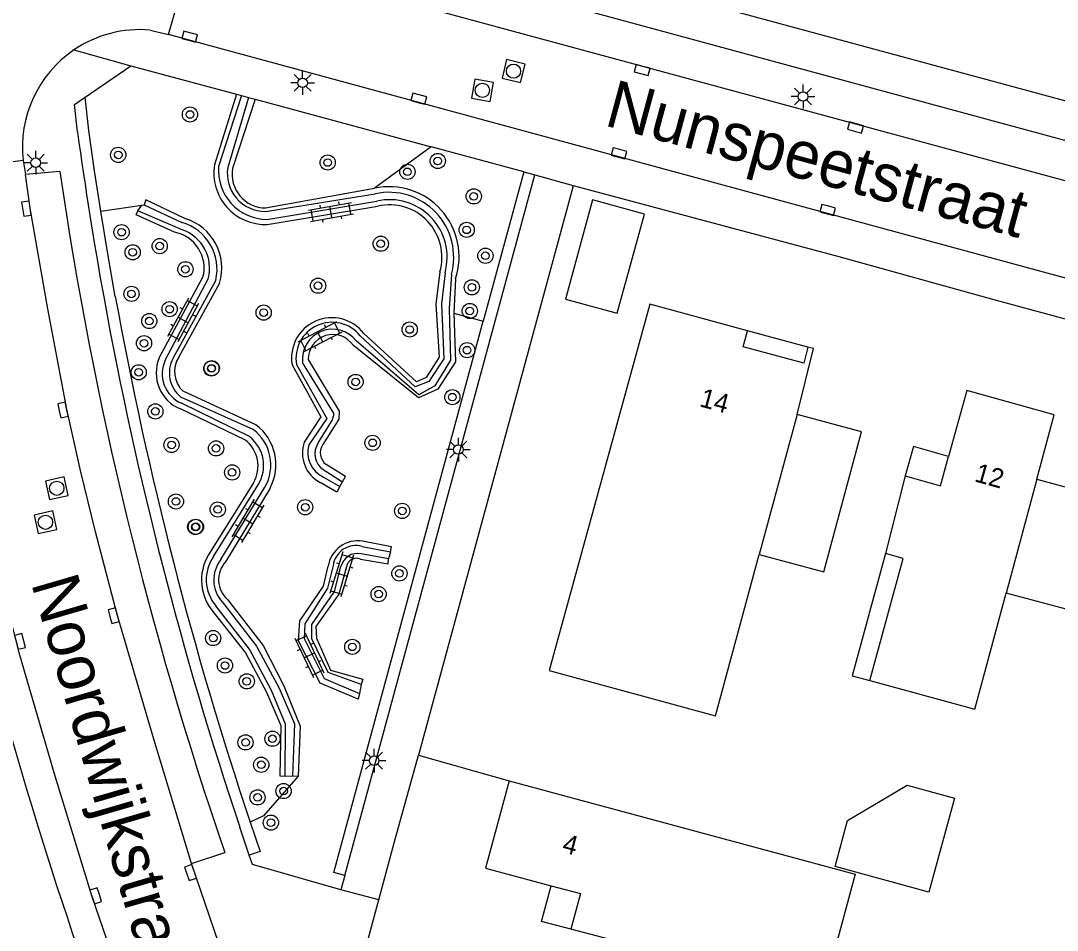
# Model space of a CAD drawing. Extents: x 124000 to 128010, y 398999 to 403000.
# Drawn here: x 127758.1 to 127812.6, y 399655.8 to 399703.7 of the extents above; entities that cross this region are included whole.
import ezdxf

# ---------------------------------------------------------------- set-up
doc = ezdxf.new("R2010")
doc.units = 0
for name, color, linetype in [('gg-afsc-hekwerk', 7, 'Continuous'), ('gg-anno-huisnummerreeks BGT', 7, 'Continuous'), ('gg-anno-openbare ruimte label', 7, 'Continuous'), ('gg-bbg-bijgebouw', 7, 'Continuous'), ('gg-bbg-gedigitaliseerde bijgebouw', 7, 'Continuous'), ('gg-bbg-hoofdgebouw', 7, 'Continuous'), ('gg-bbg-luifel en loopbrug', 7, 'Continuous'), ('gg-bbg-onder overbouw', 7, 'Continuous'), ('gg-bbg-pand overbouw', 7, 'Continuous'), ('gg-bbg-tussenscheiding', 7, 'Continuous'), ('gg-knt-verharding', 7, 'Continuous'), ('gg-knt-verharding nz', 7, 'Continuous'), ('gt-grn-groengrens', 7, 'Continuous'), ('gt-grn-groengrens NZ', 7, 'Continuous'), ('gt-grn-weggrens', 7, 'Continuous'), ('gt-symb-boom', 7, 'Continuous'), ('gt-symb-klinker verharding', 7, 'Continuous'), ('gt-symb-kolk', 7, 'Continuous'), ('gt-symb-lichtmast', 7, 'Continuous'), ('gt-symb-rioolschacht', 7, 'Continuous')]:
    doc.layers.add(name, color=color, linetype=linetype)

# ---------------------------------------------------------------- blocks, each defined once
blk = doc.blocks.new('gt0-KOLK')
at = {"layer": 'gt-symb-kolk'}
blk.add_lwpolyline([(0, 0), (0.375, 0), (0.375, 0.4), (-0.375, 0.4), (-0.375, 0), (0, 0)], dxfattribs=at)
blk = doc.blocks.new('gt0-LMAST')
at = {"layer": 'gt-symb-lichtmast'}
for p, q in [((-0.005, 0.246), (-0.005, 0.621)), ((-0.182, 0.173), (-0.447, 0.438)), ((0.172, 0.173), (0.437, 0.438)), ((-0.255, -0.004), (-0.63, -0.004)), ((-0.182, -0.181), (-0.447, -0.446)), ((-0.005, -0.254), (-0.005, -0.629)), ((0.437, -0.446), (0.172, -0.181)), ((0.245, -0.004), (0.62, -0.004))]:
    blk.add_line(p, q, dxfattribs=at)
blk.add_circle((-0.005, -0.004), 0.25, dxfattribs=at)
blk = doc.blocks.new('gt0-BOOM')
at = {"layer": 'gt-symb-boom'}
for radius in [0.4, 0.2]:
    blk.add_circle((0, 0), radius, dxfattribs=at)
blk = doc.blocks.new('gt0-RS')
at = {"layer": 'gt-symb-rioolschacht'}
blk.add_lwpolyline([(-0.5, -0.5), (0.5, -0.5), (0.5, 0.5), (-0.5, 0.5)], close=True, dxfattribs=at)
blk.add_circle((0, 0), 0.375, dxfattribs=at)
blk = doc.blocks.new('gt0-KL1')
at = {"layer": 'gt-symb-klinker verharding'}
for p, q in [((-1.15, 0.3), (1.15, 0.3)), ((-1, -0.3), (-1, 0.3)), ((-0.5, 0.3), (-0.5, 0.45)), ((0, -0.3), (0, 0.3)), ((0.5, 0.3), (0.5, 0.45)), ((1, -0.3), (1, 0.3)), ((-1.15, -0.3), (1.15, -0.3)), ((-0.5, -0.45), (-0.5, -0.3)), ((0.5, -0.45), (0.5, -0.3))]:
    blk.add_line(p, q, dxfattribs=at)

msp = doc.modelspace()

# ---------------------------------------------------------------- linework, layer by layer
at = {"layer": 'gg-afsc-hekwerk'}
for p, q in [((127787.136, 399694.908), (127779.031, 399665.035)), ((127779.031, 399665.035), (127783.801, 399663.68))]:
    msp.add_line(p, q, dxfattribs=at)
at = {"layer": 'gg-bbg-bijgebouw'}
for points in [[(127796.948, 399675.59), (127800.349, 399674.679), (127802.316, 399682.04), (127798.934, 399682.943)], [(127811.535, 399679.55), (127814.954, 399678.63), (127813.341, 399672.642), (127809.923, 399673.563)]]:
    msp.add_lwpolyline(points, dxfattribs=at)
at = {"layer": 'gg-bbg-gedigitaliseerde bijgebouw'}
msp.add_lwpolyline([(127788.18, 399694.24), (127786.749, 399689.024), (127789.48, 399688.275), (127790.911, 399693.49), (127788.18, 399694.24)], dxfattribs=at)
at = {"layer": 'gg-bbg-hoofdgebouw'}
for p, q in [((127804.625, 399679.719), (127803.581, 399675.634)), ((127791.179, 399654.794), (127787.038, 399655.882))]:
    msp.add_line(p, q, dxfattribs=at)
for points in [[(127796.325, 399687.357), (127791.188, 399688.754), (127785.9, 399669.482), (127794.644, 399667.107), (127796.948, 399675.59)], [(127798.934, 399682.943), (127799.8, 399686.419), (127799.5, 399686.5)], [(127811.535, 399679.55), (127812.448, 399682.94), (127807.869, 399684.214), (127806.904, 399680.746)], [(127802.766, 399668.964), (127808.279, 399667.459), (127809.923, 399673.563)], [(127783.801, 399663.68), (127782.554, 399659.102), (127786.004, 399658.161)], [(127783.801, 399663.68), (127801.991, 399658.785), (127800.505, 399653.265), (127797.899, 399653.96)]]:
    msp.add_lwpolyline(points, dxfattribs=at)
at = {"layer": 'gg-bbg-luifel en loopbrug'}
msp.add_lwpolyline([(127800.933, 399659.191), (127801.594, 399661.599), (127804.726, 399663.461), (127807.213, 399662.779), (127805.858, 399657.84), (127800.933, 399659.191)], dxfattribs=at)
at = {"layer": 'gg-bbg-onder overbouw'}
for points in [[(127799.5, 399686.5), (127799.282, 399685.644), (127796.095, 399686.502), (127796.325, 399687.357)], [(127804.625, 399679.719), (127806.475, 399679.204), (127806.904, 399680.746)], [(127802.766, 399668.964), (127804.517, 399675.379), (127803.581, 399675.634)], [(127786.004, 399658.161), (127787.546, 399657.759), (127787.038, 399655.882)]]:
    msp.add_lwpolyline(points, dxfattribs=at)
at = {"layer": 'gg-bbg-pand overbouw'}
msp.add_line((127799.5, 399686.5), (127796.325, 399687.357), dxfattribs=at)
for points in [[(127806.904, 399680.746), (127805.054, 399681.261), (127804.625, 399679.719)], [(127803.581, 399675.634), (127801.824, 399669.217), (127802.766, 399668.964)], [(127787.038, 399655.882), (127785.492, 399656.294), (127786.004, 399658.161)]]:
    msp.add_lwpolyline(points, dxfattribs=at)
at = {"layer": 'gg-bbg-tussenscheiding'}
for p, q in [((127798.934, 399682.943), (127796.948, 399675.59)), ((127811.535, 399679.55), (127809.923, 399673.563))]:
    msp.add_line(p, q, dxfattribs=at)
at = {"layer": 'gg-knt-verharding'}
for p, q in [((127823.803, 399694.434), (127766.869, 399709.886)), ((127765.884, 399702.926), (127767.207, 399707.665)), ((127767.207, 399707.665), (127817.315, 399694.086)), ((127761.488, 399699.637), (127763.897, 399701.289)), ((127763.897, 399701.289), (127769.446, 399699.792)), ((127769.446, 399699.792), (127768.3, 399696.085)), ((127769.71, 399699.721), (127768.509, 399695.987)), ((127769.446, 399699.792), (127769.71, 399699.721)), ((127769.71, 399699.721), (127770.088, 399699.619)), ((127761.688, 399697.885), (127761.488, 399699.637)), ((127770.088, 399699.619), (127768.993, 399695.935)), ((127770.427, 399699.528), (127769.249, 399695.885)), ((127770.088, 399699.619), (127770.427, 399699.528)), ((127770.427, 399699.528), (127779.696, 399697.028)), ((127784.563, 399695.715), (127779.696, 399697.028)), ((127758.238, 399696.308), (127752.805, 399695.627)), ((127758.238, 399696.308), (127758.351, 399695.565)), ((127760.165, 399695.737), (127758.351, 399695.565)), ((127775.145, 399658.717), (127785.142, 399695.559)), ((127784.563, 399695.715), (127785.142, 399695.559)), ((127770.983, 399693.813), (127776.706, 399694.848)), ((127787.136, 399694.908), (127787.153, 399694.986)), ((127770.97, 399693.63), (127776.746, 399694.558)), ((127764.593, 399693.968), (127766.569, 399693.052)), ((127771.049, 399693.204), (127776.831, 399694.174)), ((127771.061, 399692.939), (127776.887, 399693.906)), ((127766.588, 399692.666), (127764.271, 399693.654)), ((127765.388, 399685.925), (127767.687, 399690.175)), ((127765.707, 399685.815), (127767.963, 399690.084)), ((127766.119, 399685.911), (127768.364, 399690.002)), ((127780.975, 399690.087), (127780.881, 399688.282)), ((127766.411, 399685.972), (127768.563, 399689.847)), ((127809.206, 399689.011), (127813.674, 399687.803)), ((127770.475, 399682.409), (127766.646, 399684.173)), ((127770.327, 399682.163), (127766.524, 399683.866)), ((127770.138, 399681.787), (127766.56, 399683.547)), ((127769.896, 399681.62), (127766.501, 399683.242)), ((127774.011, 399680.058), (127775.031, 399679.415)), ((127774.027, 399679.662), (127774.893, 399679.171)), ((127770.339, 399679.357), (127768.089, 399675.743)), ((127768.251, 399675.49), (127770.587, 399679.25)), ((127768.631, 399675.327), (127770.949, 399679.126)), ((127771.215, 399679.076), (127768.876, 399675.205)), ((127776.066, 399676.016), (127777.55, 399675.721)), ((127777.44, 399675.365), (127776.006, 399675.629)), ((127777.748, 399660.422), (127779.031, 399665.035)), ((127772.394, 399663.947), (127772.689, 399663.935)), ((127770.122, 399659.783), (127769.624, 399661.254)), ((127767.086, 399659.335), (127768.837, 399659.92)), ((127776.935, 399657.422), (127777.748, 399660.422)), ((127775.145, 399658.717), (127774.94, 399657.963)), ((127775.847, 399653.409), (127776.935, 399657.422))]:
    msp.add_line(p, q, dxfattribs=at)
for points in [[(127815.989, 399689.302), (127813.117, 399690.109), (127765.884, 399702.926)], [(127761.093, 399697.81), (127760.928, 399699.253), (127761.488, 399699.637)], [(127767.297, 399642.416), (127766.479, 399644.468), (127764.123, 399651.009), (127761.862, 399657.583), (127759.919, 399663.925), (127758.059, 399670.292), (127756.468, 399676.513), (127755.149, 399682.083), (127754.119, 399687.538), (127753.193, 399693.011), (127752.805, 399695.627)], [(127787.153, 399694.986), (127801.123, 399691.253), (127809.206, 399689.011)], [(127766.741, 399693.266), (127764.688, 399694.238), (127764.593, 399693.968)], [(127766.188, 399692.54), (127764.174, 399693.455), (127764.271, 399693.654)], [(127780.147, 399690.454), (127779.938, 399688.76), (127780.106, 399685.97), (127779.421, 399684.897), (127778.914, 399684.665), (127776.141, 399687.218)], [(127780.753, 399690.306), (127780.64, 399688.529), (127780.708, 399685.815), (127779.877, 399684.45), (127779.038, 399683.979), (127775.741, 399686.833)], [(127780.418, 399690.407), (127780.226, 399688.777), (127780.362, 399685.877), (127779.569, 399684.69), (127778.841, 399684.404), (127775.96, 399687.093)], [(127780.881, 399688.282), (127780.974, 399685.726), (127780.049, 399684.277), (127779.032, 399683.829), (127775.598, 399686.577)], [(127772.377, 399685.56), (127773.882, 399682.828), (127773.019, 399681.501)], [(127772.606, 399685.573), (127774.197, 399682.744), (127773.252, 399681.354)], [(127773.753, 399681.455), (127774.49, 399682.638), (127774.583, 399682.987), (127772.931, 399685.693)], [(127773.229, 399685.842), (127774.852, 399683.13), (127774.84, 399682.705), (127773.991, 399681.373)], [(127775.031, 399679.415), (127775.183, 399679.683), (127774.163, 399680.325)], [(127774.893, 399679.171), (127774.725, 399678.875), (127773.849, 399679.38)], [(127777.55, 399675.721), (127777.609, 399676), (127776.085, 399676.289)], [(127775.966, 399675.348), (127777.424, 399675.096), (127777.44, 399675.365)], [(127775.913, 399668.281), (127775.855, 399667.987), (127773.857, 399668.817), (127772.716, 399671.048), (127772.777, 399672.101), (127774.023, 399673.932), (127774.272, 399674.98)], [(127774.536, 399675.004), (127774.243, 399673.825), (127773.048, 399671.948), (127773.01, 399671.17), (127774.063, 399669.065), (127775.913, 399668.281)], [(127776.006, 399668.757), (127774.271, 399669.384), (127773.406, 399671.152), (127773.416, 399671.916), (127774.603, 399673.637), (127774.946, 399674.954)], [(127775.241, 399674.938), (127774.835, 399673.496), (127773.629, 399671.796), (127773.666, 399671.197), (127774.401, 399669.514), (127776.098, 399669.039), (127776.006, 399668.757)], [(127768.708, 399673.077), (127770.502, 399670.766), (127771.689, 399668.553), (127772.495, 399666.681), (127772.394, 399663.947)], [(127768.976, 399673.226), (127770.85, 399670.8), (127771.946, 399668.684), (127772.801, 399666.561), (127772.689, 399663.935)], [(127768.143, 399672.68), (127769.932, 399670.427), (127771.035, 399668.349), (127771.78, 399666.598), (127771.726, 399663.946), (127772.005, 399663.941)], [(127772.005, 399663.941), (127772.029, 399666.672), (127771.293, 399668.446), (127770.132, 399670.613), (127768.373, 399672.886)], [(127774.94, 399657.963), (127770.294, 399659.286), (127770.122, 399659.783)], [(127772.44, 399644.46), (127771.753, 399646.162), (127769.961, 399650.93), (127767.086, 399659.335)]]:
    msp.add_lwpolyline(points, dxfattribs=at)
for centre, radius, start, end in [((127974.893, 399727.903), 225.923, 185.78315, 199.96886), ((127959.811, 399724.907), 200.557, 187.76484, 190.29992), ((127770.972, 399695.646), 2.708, 170.6597, 271.8821), ((127771.094, 399695.796), 2.593, 175.7775, 268.9949), ((127770.964, 399695.626), 1.996, 171.0785, 270.1609), ((127770.988, 399695.578), 1.765, 169.9965, 269.8536), ((127956.819, 399724.392), 198.731, 188.29052, 198.93051), ((127777.475, 399691.243), 3.686, 341.7246, 102.038), ((127777.465, 399691.221), 3.413, 344.4449, 102.1568), ((127777.495, 399691.215), 3.033, 344.5588, 102.6369), ((127777.501, 399691.221), 2.755, 343.8385, 102.8844), ((127765.938, 399690.643), 2.743, 343.1224, 72.9842), ((127765.853, 399690.577), 2.576, 347.1002, 73.8555), ((127765.904, 399690.645), 2.134, 344.762, 71.3115), ((127765.839, 399690.661), 1.911, 345.2677, 79.4676), ((127960.183, 399725.008), 200.941, 190.30932, 198.49831), ((127774.466, 399685.918), 2.12, 37.8123, 189.7337), ((127774.481, 399685.896), 1.903, 38.9745, 189.7846), ((127774.501, 399685.855), 1.579, 38.259, 185.9052), ((127774.521, 399685.865), 1.292, 33.4747, 180.9991), ((127767.275, 399685.136), 2.046, 157.303, 247.7577), ((127767.234, 399685.095), 1.688, 154.7517, 246.4711), ((127767.547, 399685.131), 1.627, 151.3641, 231.0402), ((127767.626, 399685.216), 1.431, 148.0991, 226.7855), ((127768.902, 399680.311), 2.622, 331.8913, 53.1445), ((127768.955, 399680.269), 1.924, 328.0021, 52.0706), ((127768.908, 399680.29), 2.35, 330.3014, 52.8476), ((127768.873, 399680.245), 1.714, 328.8, 53.3521), ((127774.664, 399680.922), 1.744, 160.599, 242.1443), ((127774.632, 399680.963), 1.434, 164.1673, 245.0518), ((127774.582, 399680.886), 1.005, 145.5064, 235.4208), ((127774.637, 399680.941), 0.777, 146.2078, 232.433), ((127775.831, 399674.73), 1.579, 80.7569, 170.9022), ((127770.201, 399674.248), 2.588, 144.7127, 217.3073), ((127775.733, 399674.856), 1.206, 73.9981, 172.9662), ((127769.985, 399674.266), 2.122, 144.7857, 220.5791), ((127769.997, 399674.247), 1.741, 141.6847, 222.2354), ((127769.898, 399674.265), 1.389, 137.3834, 228.4021), ((127775.826, 399674.742), 0.905, 78.5184, 166.4589), ((127775.76, 399674.866), 0.524, 66.8996, 172.0783)]:
    msp.add_arc(centre, radius, start, end, dxfattribs=at)
at = {"layer": 'gg-knt-verharding nz'}
msp.add_line((127764.918, 399703.166), (127765.884, 399702.926), dxfattribs=at)
msp.add_lwpolyline([(127767.086, 399659.335), (127765.106, 399665.874), (127763.18, 399672.429), (127762.036, 399676.784), (127761.247, 399679.999), (127760.525, 399683.229), (127759.532, 399688.511), (127758.603, 399693.805), (127758.351, 399695.565)], dxfattribs=at)
for centre, radius, start, end in [((127764.372, 399697.016), 6.174, 84.9252, 124.1596), ((127764.373, 399697.015), 6.176, 124.1651, 186.5735)]:
    msp.add_arc(centre, radius, start, end, dxfattribs=at)
at = {"layer": 'gt-grn-groengrens'}
for p, q in [((127779.696, 399697.028), (127776.706, 399694.848)), ((127784.563, 399695.715), (127782.432, 399687.863)), ((127762.313, 399693.642), (127764.476, 399693.951)), ((127764.271, 399693.654), (127764.476, 399693.951)), ((127764.476, 399693.951), (127764.593, 399693.968)), ((127780.881, 399688.282), (127782.432, 399687.863)), ((127774.893, 399679.171), (127775.031, 399679.415)), ((127777.55, 399675.721), (127777.44, 399675.365)), ((127776.006, 399668.757), (127775.913, 399668.281)), ((127772.005, 399663.941), (127772.394, 399663.947))]:
    msp.add_line(p, q, dxfattribs=at)
for points in [[(127762.313, 399693.642), (127761.99, 399695.76), (127761.688, 399697.885)], [(127763.076, 399689.154), (127762.682, 399691.397), (127762.313, 399693.642)], [(127775.145, 399658.717), (127774.566, 399658.874), (127782.432, 399687.863)], [(127772.689, 399663.935), (127770.877, 399661.839), (127770.171, 399661.509)], [(127770.171, 399661.509), (127770.69, 399659.978), (127770.122, 399659.783)]]:
    msp.add_lwpolyline(points, dxfattribs=at)
msp.add_arc((127960.339, 399725.048), 200.502, 190.3127, 198.47552, dxfattribs=at)
at = {"layer": 'gt-grn-groengrens NZ'}
msp.add_line((127824.184, 399696.403), (127767.523, 399711.781), dxfattribs=at)
at = {"layer": 'gt-grn-weggrens'}
for p, q in [((127760.905, 399702.125), (127763.897, 399701.289)), ((127785.142, 399695.559), (127787.153, 399694.986)), ((127776.935, 399657.422), (127774.94, 399657.963))]:
    msp.add_line(p, q, dxfattribs=at)

# ---------------------------------------------------------------- block references
at = {"layer": 'gt-symb-boom'}
for p in [(127767.005, 399698.726), (127763.233, 399696.601), (127774.249, 399696.201), (127780.038, 399696.282), (127778.442, 399695.712), (127781.93, 399694.421), (127763.407, 399692.538), (127781.558, 399692.66), (127765.414, 399691.807), (127777.039, 399691.931), (127763.992, 399691.48), (127782.544, 399691.298), (127766.766, 399690.586), (127773.743, 399689.724), (127781.83, 399689.637), (127763.93, 399689.294), (127765.936, 399688.489), (127764.867, 399687.866), (127770.881, 399688.309), (127781.721, 399688.394), (127778.56, 399687.419), (127764.59, 399686.697), (127781.581, 399686.334), (127764.308, 399685.171), (127768.131, 399685.37), (127768.15, 399685.387), (127775.717, 399684.663), (127780.804, 399683.863), (127765.186, 399683.113), (127766.036, 399681.352), (127776.608, 399681.461), (127768.378, 399681.169), (127769.223, 399679.904), (127766.268, 399678.377), (127773.066, 399678.074), (127768.466, 399677.956), (127778.167, 399677.881), (127767.284, 399677.041), (127767.319, 399677.044), (127778.022, 399674.593), (127776.926, 399673.506), (127768.227, 399671.196), (127775.544, 399670.733), (127768.846, 399669.752), (127769.993, 399668.919), (127769.928, 399665.71), (127771.345, 399665.902), (127770.753, 399664.532), (127770.559, 399662.818), (127771.928, 399663.151), (127771.263, 399661.489)]:
    msp.add_blockref('gt0-BOOM', p, dxfattribs=at)
at = {"layer": 'gt-symb-klinker verharding'}
for p, rotation in [((127774.421, 399693.599), 9.961516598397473), ((127766.64, 399687.919), -118.30852047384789), ((127773.853, 399687.039), 27.513061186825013), ((127770.048, 399677.355), -121.00306752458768), ((127774.989, 399674.544), -106.9847325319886), ((127773.285, 399670.284), -64.71651982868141)]:
    msp.add_blockref('gt0-KL1', p, dxfattribs=dict(at, rotation=rotation))
at = {"layer": 'gt-symb-kolk'}
for p, rotation in [((127766.933, 399702.628), -15.843082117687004), ((127790.841, 399701.252), 164.93576605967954), ((127778.988, 399699.362), -15.134475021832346), ((127802.061, 399698.234), 164.81021283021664), ((127789.616, 399696.884), 164.93576605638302), ((127758.603, 399693.805), 98.45426172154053), ((127800.6, 399693.903), 164.93576605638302), ((127760.134, 399683.146), -77.93725396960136), ((127762.794, 399672.324), -74.81021283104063), ((127757.878, 399670.966), -75.04643524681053), ((127767.225, 399658.932), 109.03307980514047), ((127762.242, 399657.706), 108.00007459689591)]:
    msp.add_blockref('gt0-KOLK', p, dxfattribs=dict(at, rotation=rotation))
at = {"layer": 'gt-symb-lichtmast'}
for p in [(127772.935, 399700.391), (127799.251, 399699.677), (127758.897, 399696.195), (127781.124, 399681.111), (127776.692, 399664.753)]:
    msp.add_blockref('gt0-LMAST', p, dxfattribs=at)
at = {"layer": 'gt-symb-rioolschacht'}
for p, rotation in [((127784.022, 399701.006), -13.64723833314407), ((127782.385, 399699.997), -10.197205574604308), ((127760.001, 399679.072), 12.410774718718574), ((127759.405, 399677.284), 12.410774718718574)]:
    msp.add_blockref('gt0-RS', p, dxfattribs=dict(at, rotation=rotation))

# ---------------------------------------------------------------- texts
at = {"layer": 'gg-anno-huisnummerreeks BGT'}
for s, rotation, p in [('14', 344.8, (127793.755, 399683.392)), ('12', 344.4, (127808.213, 399679.448)), ('4', 344.8, (127786.53, 399659.956))]:
    msp.add_text(s, height=1, rotation=rotation, dxfattribs=at).set_placement(p)
at = {"layer": 'gg-anno-openbare ruimte label'}
for s, rotation, p in [('Nunspeetstraat', 344.8, (127788.73, 399698.172)), ('Noordwijkstraat', 286.2, (127758.638, 399674.096))]:
    msp.add_text(s, height=2.5, rotation=rotation, dxfattribs=at).set_placement(p)

doc.saveas('drawing.dxf')
